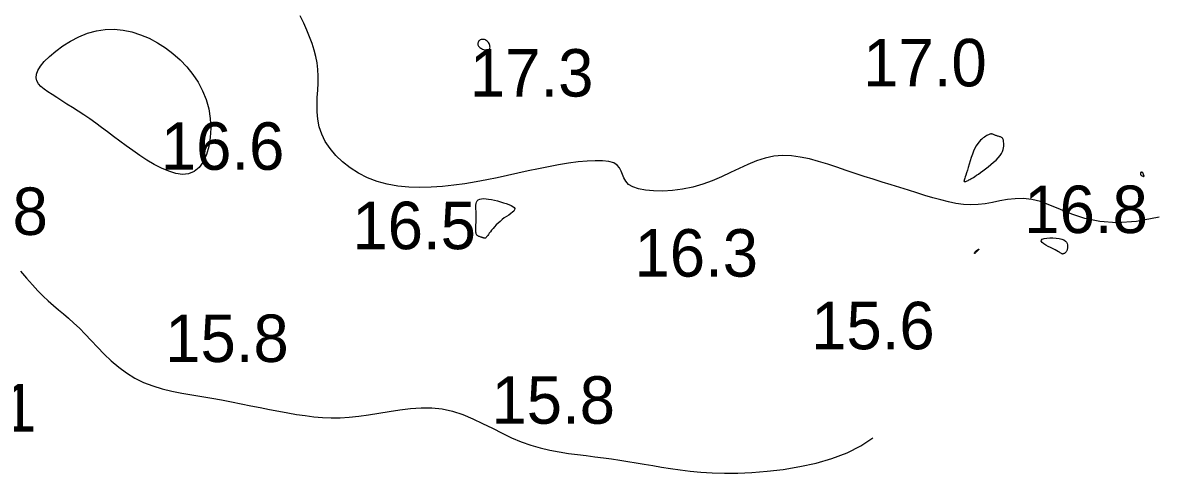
# Model space of a CAD drawing. Extents: x 3040093 to 3056816, y 408076 to 509144.
# Drawn here: x 3045566.4 to 3045686.1, y 433826 to 433873.5 of the extents above; entities that cross this region are included whole.
import ezdxf

# ---------------------------------------------------------------- set-up
doc = ezdxf.new("R2010")
doc.units = 0
doc.layers.add('V-CHAN-CONT-EL17', color=7, linetype='Continuous')
doc.layers.add('V-TOPO-SOUN-0610', color=7, linetype='Continuous')

msp = doc.modelspace()

# ---------------------------------------------------------------- linework, layer by layer
at = {"layer": 'V-CHAN-CONT-EL17'}
for points in [[(3045686.09, 433852.98), (3045683.7, 433852.52), (3045681.63, 433852.4), (3045679.82, 433852.53), (3045678.25, 433852.86), (3045676.88, 433853.3), (3045675.67, 433853.79), (3045674.58, 433854.26), (3045673.59, 433854.63), (3045672.66, 433854.85), (3045671.77, 433854.94), (3045670.92, 433854.92), (3045670.1, 433854.83), (3045669.31, 433854.69), (3045668.54, 433854.53), (3045667.77, 433854.4), (3045667.01, 433854.3), (3045666.24, 433854.29), (3045665.47, 433854.33), (3045664.68, 433854.44), (3045663.89, 433854.6), (3045663.08, 433854.8), (3045662.25, 433855.03), (3045661.41, 433855.28), (3045660.55, 433855.55), (3045659.67, 433855.82), (3045658.77, 433856.1), (3045657.85, 433856.38), (3045656.92, 433856.67), (3045655.98, 433856.97), (3045655.03, 433857.28), (3045654.07, 433857.59), (3045653.11, 433857.91), (3045652.14, 433858.24), (3045651.18, 433858.56), (3045650.21, 433858.86), (3045649.25, 433859.12), (3045648.29, 433859.31), (3045647.35, 433859.44), (3045646.41, 433859.47), (3045645.49, 433859.39), (3045644.58, 433859.2), (3045643.68, 433858.9), (3045642.78, 433858.53), (3045641.87, 433858.11), (3045640.95, 433857.67), (3045640.01, 433857.23), (3045639.03, 433856.82), (3045638.02, 433856.45), (3045636.96, 433856.16), (3045635.89, 433855.94), (3045634.83, 433855.8), (3045633.81, 433855.73), (3045632.85, 433855.74), (3045631.98, 433855.81), (3045631.24, 433855.96), (3045630.65, 433856.17), (3045630.22, 433856.44), (3045629.92, 433856.77), (3045629.72, 433857.12), (3045629.57, 433857.48), (3045629.43, 433857.84), (3045629.26, 433858.18), (3045629.01, 433858.47), (3045628.65, 433858.69), (3045628.14, 433858.84), (3045627.48, 433858.92), (3045626.71, 433858.93), (3045625.85, 433858.89), (3045624.9, 433858.8), (3045623.89, 433858.66), (3045622.85, 433858.49), (3045621.78, 433858.29), (3045620.72, 433858.08), (3045619.65, 433857.85), (3045618.57, 433857.61), (3045617.48, 433857.37), (3045616.39, 433857.13), (3045615.28, 433856.91), (3045614.15, 433856.7), (3045612.99, 433856.51), (3045611.82, 433856.34), (3045610.63, 433856.21), (3045609.43, 433856.13), (3045608.24, 433856.1), (3045607.07, 433856.14), (3045605.92, 433856.25), (3045604.8, 433856.45), (3045603.73, 433856.74), (3045602.72, 433857.13), (3045601.77, 433857.61), (3045600.89, 433858.17), (3045600.09, 433858.8), (3045599.39, 433859.48), (3045598.78, 433860.21), (3045598.28, 433860.96), (3045597.9, 433861.73), (3045597.64, 433862.51), (3045597.49, 433863.29), (3045597.42, 433864.06), (3045597.41, 433864.84), (3045597.44, 433865.6), (3045597.48, 433866.36), (3045597.52, 433867.1), (3045597.53, 433867.82), (3045597.49, 433868.52), (3045597.41, 433869.22), (3045597.28, 433869.9), (3045597.1, 433870.58), (3045596.89, 433871.27), (3045596.63, 433871.96), (3045596.34, 433872.68), (3045596.01, 433873.41), (3045595.64, 433874.18)], [(3045566.2, 433847.28), (3045566.83, 433846.55), (3045567.44, 433845.86), (3045568.02, 433845.23), (3045568.58, 433844.67), (3045569.12, 433844.16), (3045569.65, 433843.69), (3045570.19, 433843.24), (3045570.72, 433842.8), (3045571.26, 433842.33), (3045571.82, 433841.83), (3045572.4, 433841.28), (3045573, 433840.66), (3045573.64, 433839.98), (3045574.31, 433839.28), (3045575.01, 433838.57), (3045575.75, 433837.87), (3045576.53, 433837.2), (3045577.36, 433836.58), (3045578.23, 433836.04), (3045579.15, 433835.58), (3045580.11, 433835.21), (3045581.1, 433834.91), (3045582.12, 433834.66), (3045583.16, 433834.45), (3045584.22, 433834.26), (3045585.27, 433834.09), (3045586.33, 433833.92), (3045587.37, 433833.73), (3045588.41, 433833.54), (3045589.43, 433833.34), (3045590.44, 433833.13), (3045591.44, 433832.93), (3045592.42, 433832.73), (3045593.38, 433832.54), (3045594.32, 433832.37), (3045595.24, 433832.21), (3045596.15, 433832.08), (3045597.06, 433831.97), (3045597.97, 433831.9), (3045598.89, 433831.86), (3045599.83, 433831.86), (3045600.8, 433831.91), (3045601.8, 433832.01), (3045602.84, 433832.16), (3045603.91, 433832.34), (3045605.01, 433832.53), (3045606.12, 433832.71), (3045607.25, 433832.84), (3045608.38, 433832.92), (3045609.5, 433832.91), (3045610.6, 433832.79), (3045611.69, 433832.54), (3045612.76, 433832.19), (3045613.81, 433831.76), (3045614.85, 433831.27), (3045615.87, 433830.76), (3045616.89, 433830.25), (3045617.9, 433829.76), (3045618.91, 433829.33), (3045619.91, 433828.97), (3045620.92, 433828.68), (3045621.91, 433828.44), (3045622.9, 433828.26), (3045623.87, 433828.11), (3045624.82, 433827.98), (3045625.76, 433827.87), (3045626.67, 433827.76), (3045627.56, 433827.65), (3045628.43, 433827.52), (3045629.29, 433827.39), (3045630.14, 433827.26), (3045631, 433827.12), (3045631.87, 433826.97), (3045632.77, 433826.82), (3045633.68, 433826.67), (3045634.64, 433826.52), (3045635.64, 433826.37), (3045636.69, 433826.24), (3045637.82, 433826.13), (3045639.02, 433826.05), (3045640.31, 433826.01), (3045641.7, 433826.02), (3045643.2, 433826.09), (3045644.81, 433826.22), (3045646.5, 433826.42), (3045648.23, 433826.71), (3045649.95, 433827.09), (3045651.62, 433827.57), (3045653.21, 433828.17), (3045654.65, 433828.89), (3045655.93, 433829.73)]]:
    msp.add_lwpolyline(points, dxfattribs=at)
for points in [[(3045575.12, 433872.76), (3045576.06, 433872.78), (3045577, 433872.69), (3045577.93, 433872.49), (3045578.84, 433872.2), (3045579.74, 433871.82), (3045580.6, 433871.35), (3045581.44, 433870.81), (3045582.24, 433870.21), (3045583, 433869.54), (3045583.7, 433868.81), (3045584.33, 433868.02), (3045584.89, 433867.19), (3045585.36, 433866.3), (3045585.74, 433865.37), (3045586.01, 433864.4), (3045586.17, 433863.39), (3045586.22, 433862.37), (3045586.17, 433861.37), (3045586.01, 433860.43), (3045585.76, 433859.57), (3045585.42, 433858.82), (3045584.99, 433858.22), (3045584.48, 433857.79), (3045583.89, 433857.55), (3045583.24, 433857.49), (3045582.54, 433857.58), (3045581.8, 433857.81), (3045581.04, 433858.14), (3045580.27, 433858.54), (3045579.5, 433859), (3045578.75, 433859.49), (3045578.02, 433859.99), (3045577.33, 433860.49), (3045576.65, 433860.98), (3045576, 433861.48), (3045575.36, 433861.96), (3045574.73, 433862.43), (3045574.11, 433862.89), (3045573.49, 433863.33), (3045572.87, 433863.75), (3045572.26, 433864.15), (3045571.66, 433864.53), (3045571.08, 433864.9), (3045570.53, 433865.24), (3045570, 433865.57), (3045569.51, 433865.89), (3045569.07, 433866.19), (3045568.68, 433866.48), (3045568.34, 433866.76), (3045568.08, 433867.04), (3045567.91, 433867.35), (3045567.83, 433867.67), (3045567.86, 433868.03), (3045568.01, 433868.42), (3045568.29, 433868.87), (3045568.7, 433869.38), (3045569.24, 433869.92), (3045569.9, 433870.47), (3045570.64, 433871.02), (3045571.45, 433871.53), (3045572.33, 433871.98), (3045573.24, 433872.35), (3045574.18, 433872.61)], [(3045614.42, 433870.98), (3045614.48, 433870.91), (3045614.56, 433870.84), (3045614.64, 433870.78), (3045614.73, 433870.73), (3045614.83, 433870.68), (3045614.94, 433870.64), (3045615.04, 433870.61), (3045615.14, 433870.6), (3045615.24, 433870.59), (3045615.33, 433870.59), (3045615.41, 433870.61), (3045615.48, 433870.63), (3045615.54, 433870.67), (3045615.59, 433870.73), (3045615.62, 433870.79), (3045615.63, 433870.87), (3045615.62, 433870.96), (3045615.6, 433871.06), (3045615.57, 433871.16), (3045615.52, 433871.26), (3045615.46, 433871.36), (3045615.39, 433871.45), (3045615.31, 433871.53), (3045615.23, 433871.6), (3045615.14, 433871.65), (3045615.04, 433871.68), (3045614.95, 433871.71), (3045614.86, 433871.71), (3045614.77, 433871.71), (3045614.68, 433871.68), (3045614.6, 433871.65), (3045614.53, 433871.6), (3045614.46, 433871.54), (3045614.41, 433871.47), (3045614.38, 433871.39), (3045614.35, 433871.31), (3045614.34, 433871.23), (3045614.35, 433871.14), (3045614.38, 433871.06)], [(3045665.56, 433856.73), (3045665.6, 433856.73), (3045665.65, 433856.74), (3045665.71, 433856.75), (3045665.79, 433856.78), (3045665.87, 433856.81), (3045665.96, 433856.85), (3045666.05, 433856.9), (3045666.15, 433856.95), (3045666.26, 433857.01), (3045666.38, 433857.08), (3045666.52, 433857.17), (3045666.67, 433857.27), (3045666.84, 433857.39), (3045667.04, 433857.52), (3045667.27, 433857.68), (3045667.52, 433857.87), (3045667.79, 433858.07), (3045668.08, 433858.29), (3045668.36, 433858.52), (3045668.64, 433858.76), (3045668.9, 433859), (3045669.13, 433859.24), (3045669.32, 433859.47), (3045669.47, 433859.7), (3045669.58, 433859.91), (3045669.65, 433860.11), (3045669.7, 433860.3), (3045669.72, 433860.47), (3045669.72, 433860.63), (3045669.71, 433860.77), (3045669.7, 433860.9), (3045669.69, 433861), (3045669.67, 433861.09), (3045669.65, 433861.16), (3045669.63, 433861.22), (3045669.6, 433861.27), (3045669.57, 433861.31), (3045669.53, 433861.35), (3045669.48, 433861.38), (3045669.43, 433861.4), (3045669.36, 433861.43), (3045669.29, 433861.46), (3045669.22, 433861.48), (3045669.14, 433861.5), (3045669.06, 433861.53), (3045668.98, 433861.55), (3045668.91, 433861.58), (3045668.83, 433861.6), (3045668.77, 433861.63), (3045668.7, 433861.66), (3045668.64, 433861.69), (3045668.58, 433861.71), (3045668.52, 433861.73), (3045668.46, 433861.74), (3045668.41, 433861.75), (3045668.35, 433861.75), (3045668.29, 433861.74), (3045668.23, 433861.73), (3045668.17, 433861.7), (3045668.09, 433861.67), (3045668.01, 433861.62), (3045667.92, 433861.57), (3045667.81, 433861.5), (3045667.69, 433861.42), (3045667.56, 433861.33), (3045667.42, 433861.21), (3045667.27, 433861.08), (3045667.12, 433860.92), (3045666.97, 433860.73), (3045666.82, 433860.51), (3045666.68, 433860.25), (3045666.54, 433859.95), (3045666.41, 433859.62), (3045666.29, 433859.28), (3045666.17, 433858.92), (3045666.07, 433858.57), (3045665.97, 433858.23), (3045665.88, 433857.92), (3045665.8, 433857.65), (3045665.73, 433857.42), (3045665.66, 433857.23), (3045665.61, 433857.08), (3045665.57, 433856.97), (3045665.54, 433856.88), (3045665.53, 433856.82), (3045665.52, 433856.77), (3045665.53, 433856.75)], [(3045684.48, 433857.3), (3045684.48, 433857.32), (3045684.48, 433857.35), (3045684.47, 433857.38), (3045684.46, 433857.41), (3045684.44, 433857.44), (3045684.43, 433857.48), (3045684.41, 433857.51), (3045684.4, 433857.54), (3045684.39, 433857.57), (3045684.38, 433857.59), (3045684.38, 433857.61), (3045684.37, 433857.64), (3045684.36, 433857.65), (3045684.35, 433857.67), (3045684.33, 433857.68), (3045684.32, 433857.69), (3045684.3, 433857.7), (3045684.27, 433857.7), (3045684.25, 433857.71), (3045684.23, 433857.71), (3045684.21, 433857.71), (3045684.19, 433857.7), (3045684.17, 433857.7), (3045684.15, 433857.69), (3045684.14, 433857.68), (3045684.12, 433857.67), (3045684.12, 433857.65), (3045684.11, 433857.64), (3045684.1, 433857.62), (3045684.1, 433857.6), (3045684.1, 433857.58), (3045684.1, 433857.56), (3045684.1, 433857.54), (3045684.1, 433857.51), (3045684.11, 433857.49), (3045684.12, 433857.46), (3045684.14, 433857.44), (3045684.16, 433857.41), (3045684.19, 433857.39), (3045684.22, 433857.36), (3045684.26, 433857.34), (3045684.3, 433857.32), (3045684.34, 433857.3), (3045684.38, 433857.29), (3045684.42, 433857.28), (3045684.45, 433857.28), (3045684.47, 433857.29)], [(3045614.65, 433850.89), (3045614.59, 433850.91), (3045614.52, 433850.93), (3045614.46, 433850.95), (3045614.4, 433850.98), (3045614.34, 433851.01), (3045614.29, 433851.05), (3045614.25, 433851.09), (3045614.21, 433851.15), (3045614.18, 433851.23), (3045614.16, 433851.31), (3045614.14, 433851.4), (3045614.13, 433851.51), (3045614.13, 433851.63), (3045614.12, 433851.76), (3045614.13, 433851.9), (3045614.13, 433852.05), (3045614.14, 433852.22), (3045614.15, 433852.39), (3045614.16, 433852.58), (3045614.16, 433852.77), (3045614.17, 433852.97), (3045614.16, 433853.18), (3045614.16, 433853.39), (3045614.15, 433853.61), (3045614.13, 433853.82), (3045614.13, 433854.03), (3045614.13, 433854.23), (3045614.15, 433854.42), (3045614.2, 433854.58), (3045614.28, 433854.72), (3045614.39, 433854.82), (3045614.54, 433854.89), (3045614.73, 433854.93), (3045614.96, 433854.94), (3045615.21, 433854.92), (3045615.48, 433854.89), (3045615.77, 433854.83), (3045616.08, 433854.76), (3045616.4, 433854.69), (3045616.72, 433854.6), (3045617.03, 433854.51), (3045617.33, 433854.42), (3045617.6, 433854.32), (3045617.84, 433854.22), (3045618.02, 433854.11), (3045618.15, 433853.99), (3045618.22, 433853.88), (3045618.21, 433853.76), (3045618.13, 433853.63), (3045617.99, 433853.5), (3045617.81, 433853.36), (3045617.6, 433853.21), (3045617.37, 433853.06), (3045617.13, 433852.9), (3045616.9, 433852.72), (3045616.68, 433852.54), (3045616.47, 433852.35), (3045616.27, 433852.16), (3045616.1, 433851.97), (3045615.94, 433851.78), (3045615.79, 433851.61), (3045615.66, 433851.44), (3045615.55, 433851.3), (3045615.46, 433851.17), (3045615.38, 433851.06), (3045615.32, 433850.98), (3045615.26, 433850.9), (3045615.22, 433850.85), (3045615.18, 433850.81), (3045615.14, 433850.78), (3045615.1, 433850.77), (3045615.06, 433850.76), (3045615.02, 433850.76), (3045614.98, 433850.77), (3045614.93, 433850.79), (3045614.88, 433850.81), (3045614.83, 433850.83), (3045614.77, 433850.85), (3045614.71, 433850.87)], [(3045673.77, 433850.65), (3045673.97, 433850.72), (3045674.24, 433850.76), (3045674.55, 433850.79), (3045674.89, 433850.79), (3045675.23, 433850.77), (3045675.55, 433850.73), (3045675.82, 433850.67), (3045676.04, 433850.58), (3045676.21, 433850.47), (3045676.32, 433850.34), (3045676.39, 433850.21), (3045676.43, 433850.07), (3045676.44, 433849.94), (3045676.44, 433849.81), (3045676.42, 433849.7), (3045676.4, 433849.6), (3045676.38, 433849.51), (3045676.35, 433849.45), (3045676.32, 433849.39), (3045676.29, 433849.34), (3045676.25, 433849.3), (3045676.22, 433849.26), (3045676.18, 433849.23), (3045676.14, 433849.2), (3045676.1, 433849.17), (3045676.05, 433849.15), (3045676.01, 433849.13), (3045675.97, 433849.12), (3045675.93, 433849.11), (3045675.89, 433849.1), (3045675.85, 433849.11), (3045675.82, 433849.12), (3045675.78, 433849.14), (3045675.73, 433849.18), (3045675.66, 433849.22), (3045675.57, 433849.28), (3045675.46, 433849.35), (3045675.31, 433849.43), (3045675.12, 433849.53), (3045674.9, 433849.65), (3045674.64, 433849.78), (3045674.38, 433849.91), (3045674.13, 433850.05), (3045673.92, 433850.19), (3045673.75, 433850.33), (3045673.66, 433850.45), (3045673.67, 433850.56)], [(3045666.81, 433849.43), (3045666.86, 433849.47), (3045666.91, 433849.51), (3045666.96, 433849.55), (3045667.01, 433849.58), (3045667.05, 433849.6), (3045667.08, 433849.61), (3045667.1, 433849.61), (3045667.09, 433849.59), (3045667.08, 433849.57), (3045667.05, 433849.54), (3045667.01, 433849.5), (3045666.97, 433849.46), (3045666.92, 433849.41), (3045666.87, 433849.36), (3045666.83, 433849.32), (3045666.79, 433849.28), (3045666.75, 433849.24), (3045666.72, 433849.2), (3045666.69, 433849.18), (3045666.67, 433849.16), (3045666.66, 433849.14), (3045666.65, 433849.14), (3045666.64, 433849.14), (3045666.63, 433849.15), (3045666.63, 433849.17), (3045666.64, 433849.19), (3045666.65, 433849.22), (3045666.67, 433849.26), (3045666.69, 433849.3), (3045666.72, 433849.34), (3045666.76, 433849.39)]]:
    msp.add_lwpolyline(points, close=True, dxfattribs=at)

# ---------------------------------------------------------------- texts
at = {"layer": 'V-TOPO-SOUN-0610'}
for s, p in [('17.0 ', (3045654.91, 433866.76)), ('17.3 ', (3045613.5, 433865.68)), ('16.6 ', (3045580.96, 433857.97)), ('15.8 ', (3045556.06, 433851.11)), ('16.8 ', (3045671.87, 433851.31)), ('16.5 ', (3045601.13, 433849.61)), ('16.3 ', (3045630.83, 433846.72)), ('15.6 ', (3045649.43, 433839.07)), ('15.8 ', (3045581.42, 433837.73)), ('15.8 ', (3045615.77, 433831.23)), ('18.1 ', (3045554.87, 433830.41))]:
    msp.add_text(s, height=5, dxfattribs=at).set_placement(p)

doc.saveas('drawing.dxf')
